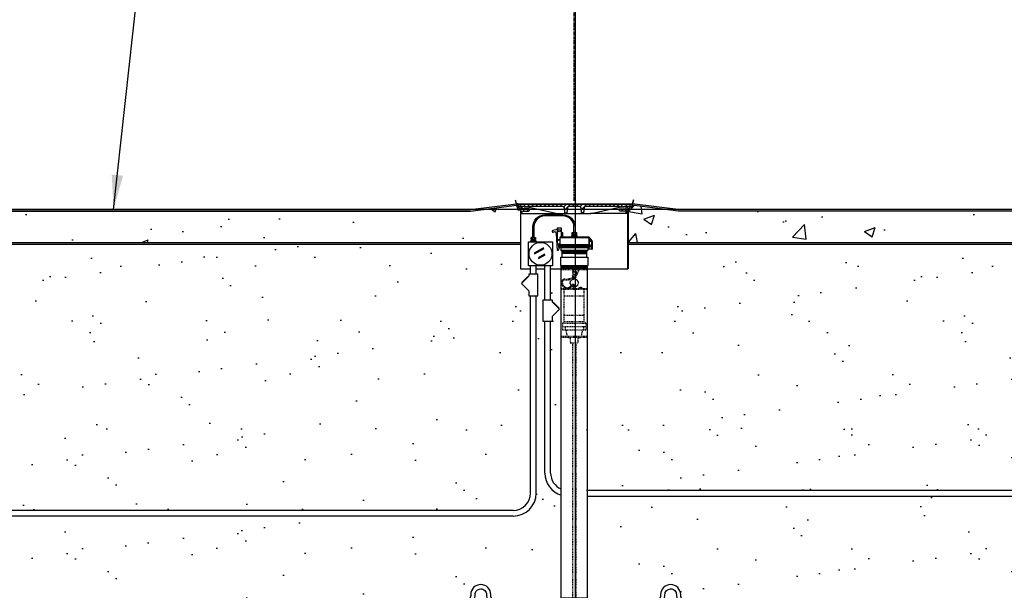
# Model space of a CAD drawing. Extents: x -169 to 7270, y -140 to 2984.
# Tile 549 of 656: x 6607 to 6778, y 354 to 453. Entities that reach past the tile are written whole.
import ezdxf

# ---------------------------------------------------------------- set-up
doc = ezdxf.new("R2010")
doc.units = 0
doc.header["$MEASUREMENT"] = 0
doc.header["$PDSIZE"] = 1
doc.linetypes.add('CENTER1', pattern=[0.6625, 0.5, -0.075, 0.0125, -0.075])
doc.linetypes.add('HIDDEN5', pattern=[0.05, 0.025, -0.025])
doc.layers.get('DEFPOINTS').update_dxf_attribs({"linetype": 'CONTINUOUS'})
for name, color, linetype in [('CENTERLINE', 3, 'CENTER1'), ('CONCRETE-HATCH', 2, 'CONTINUOUS'), ('CONDUIT', 2, 'CONTINUOUS'), ('DIM', 3, 'CONTINUOUS'), ('FACE-SEAL-ADAPTOR', 3, 'CONTINUOUS'), ('GALV-4-PIPE', 4, 'CONTINUOUS'), ('J-BOX', 2, 'CONTINUOUS'), ('PEAGRAVEL-HATCH', 3, 'CONTINUOUS'), ('PROBE', 2, 'CONTINUOUS'), ('TANK-MANHOLE-18', 2, 'CONTINUOUS'), ('TANK-MANHOLE-COVER-18', 2, 'CONTINUOUS'), ('TANK-MANHOLE-COVER-HATCH-18', 7, 'CONTINUOUS'), ('TANK-MANHOLE-HATCH-18', 7, 'CONTINUOUS'), ('TANK-SLAB', 6, 'CONTINUOUS'), ('TANK-UST', 5, 'CONTINUOUS'), ('TEXT', 3, 'CONTINUOUS'), ('TLM-CAP', 3, 'CONTINUOUS')]:
    doc.layers.add(name, color=color, linetype=linetype)
doc.layers.add('FREEZE-LINES', color=8, linetype='CONTINUOUS', plot=False)
doc.styles.add('SIMPLEX', font='simplex')
doc.dimstyles.new('DIM64', dxfattribs={"dimscale": 64, "dimtxt": 0.09375, "dimasz": 0.09375, "dimexe": 0.0625, "dimexo": 0.0625, "dimgap": 0.046875, "dimtad": 1, "dimdec": 4, "dimzin": 3, "dimdsep": 46, "dimlunit": 4, "dimtxsty": 'SIMPLEX', "dimcen": 0, "dimclrd": 256, "dimclre": 256, "dimclrt": 256, "dimadec": 0, "dimazin": 0, "dimtfac": 1, "dimtdec": 4, "dimtmove": 0, "dimatfit": 3, "dimfxl": 1, "dimfrac": 2, "dimtolj": 1, "dimtzin": 0, "dimarcsym": 0})
pattern_1 = [(45, (5137.33, -564.00736), (-0.35355339, 0.35355339), [])]

# ---------------------------------------------------------------- blocks, each defined once
blk = doc.blocks.new('*D54')
at = {"layer": 'DEFPOINTS', "color": 0, "transparency": 16777216}
for p in [(7015.69, 414.29), (6391.69, 410.01), (6391.69, 136.52)]:
    blk.add_point(p, dxfattribs=at)
at = {"layer": 'DIM', "lineweight": -2, "transparency": 16777216}
for p, q in [((7015.69, 410.29), (7015.69, 132.52)), ((6391.69, 406.01), (6391.69, 132.52)), ((7009.69, 136.52), (6397.69, 136.52))]:
    blk.add_line(p, q, dxfattribs=at)
at = {"layer": 'DIM', "transparency": 16777216}
for points in [[(6397.69, 137.52), (6397.69, 135.52), (6391.69, 136.52)], [(7009.69, 137.52), (7009.69, 135.52), (7015.69, 136.52)]]:
    blk.add_solid(points, dxfattribs=at)
at = {"layer": 'DIM', "transparency": 16777216, "insert": (6703.69, 144.09), "char_height": 6, "attachment_point": 5, "style": 'SIMPLEX'}
blk.add_mtext('\\A1;52\'-0" (F.V. TANK SLAB)', dxfattribs=at)

msp = doc.modelspace()

# ---------------------------------------------------------------- hatches: boundary and pattern name
at = {"layer": 'CONCRETE-HATCH'}
h = msp.add_hatch(dxfattribs=at)
h.set_pattern_fill('AR-CONC', color=256, scale=2.67, style=0)
h.set_pattern_definition([(50, (6548.124, 414.289), (19.1508, -1.6755), [2.0025, -22.0275]), (355, (6548.124, 414.289), (-3.7047, 20.0835), [1.602, -17.622]), (100.451, (6549.72, 414.149), (15.4462, 18.408), [1.7019, -18.7205]), (46.184, (6548.124, 419.629), (28.4953, -4.4194), [3.0038, -33.0412]), (96.636, (6550.499, 419.26), (24.9555, 26.009), [2.553, -28.0807]), (351.184, (6548.124, 419.63), (24.9555, 26.009), [2.403, -26.433]), (21, (6550.794, 418.294), (15.9374, -10.75), [2.0025, -22.0275]), (326, (6550.794, 418.294), (6.4965, 19.3615), [1.602, -17.622]), (71.451, (6552.122, 417.398), (22.434, 8.6116), [1.7019, -18.7205]), (37.5, (6548.124, 414.2886), (0.32467, 8.88827), [0, -17.4084, 0, -17.889, 0, -17.68875]), (7.5, (6548.124, 414.289), (7.02396, 10.5308), [0, -10.1994, 0, -17.0079, 0, -6.74175]), (327.5, (6542.17, 414.2886), (14.25306, -0.6022), [0, -6.675, 0, -20.826, 0, -27.6345]), (317.5, (6539.5, 414.289), (15.5711, 2.6728), [0, -8.6775, 0, -13.8306, 0, -19.6245])])
h.paths.add_polyline_path([(6694.04472, 419.8399), (6693.56555, 419.8399), (6693.33008, 420.71738), (6685.3999, 419.72611), (6561.3824, 419.72611), (6549.41486, 421.22205), (6549.59799, 417.72783), (6548.12397, 417.72783), (6548.46466, 414.28861), (6694.04472, 414.28861)])
h = msp.add_hatch(dxfattribs=at)
h.set_pattern_fill('AR-CONC', color=256, scale=2.67, style=0)
h.set_pattern_definition([(50, (6712.847, 414.289), (19.1508, -1.6755), [2.0025, -22.0275]), (355, (6712.847, 414.289), (-3.7047, 20.0835), [1.602, -17.622]), (100.451, (6714.443, 414.149), (15.446, 18.408), [1.702, -18.7205]), (46.184, (6712.847, 419.629), (28.495, -4.4194), [3.004, -33.041]), (96.636, (6715.222, 419.26), (24.9555, 26.009), [2.553, -28.081]), (351.184, (6712.847, 419.63), (24.955, 26.009), [2.403, -26.433]), (21, (6715.517, 418.294), (15.9374, -10.75), [2.0025, -22.0275]), (326, (6715.517, 418.294), (6.4965, 19.3615), [1.602, -17.622]), (71.451, (6716.845, 417.398), (22.434, 8.6116), [1.702, -18.7205]), (37.5, (6712.847, 414.2886), (0.32467, 8.88827), [0, -17.4084, 0, -17.889, 0, -17.68875]), (7.5, (6712.847, 414.289), (7.024, 10.5308), [0, -10.1994, 0, -17.0079, 0, -6.74175]), (327.5, (6706.893, 414.2886), (14.25306, -0.6022), [0, -6.675, 0, -20.826, 0, -27.6345]), (317.5, (6704.223, 414.289), (15.571, 2.6728), [0, -8.6775, 0, -13.8306, 0, -19.6245])])
h.paths.add_polyline_path([(6792.32219, 418.79096), (6793.03762, 419.6672), (6793.03762, 421.21902), (6781.09434, 419.72611), (6721.49127, 419.72611), (6713.5617, 420.7173), (6713.32625, 419.8399), (6712.84708, 419.8399), (6712.84708, 414.28861), (6793.83013, 414.28861), (6793.83013, 415.964), (6792.32219, 415.964)])
at = {"layer": 'PEAGRAVEL-HATCH'}
h = msp.add_hatch(dxfattribs=at)
h.set_pattern_fill('AR-SAND', color=256, scale=7.5, style=0)
h.set_pattern_definition([(37.5, (6561.382, 381.755), (-0.4725, 14.4512), [0, -11.4, 0, -12.75, 0, -12.1875]), (7.5, (6561.382, 381.755), (13.2733, 21.166), [0, -6.15, 0, -10.275, 0, -3.9375]), (327.5, (6552.157, 381.755), (23.3561, 0.0424), [0, -3.75, 0, -13.5, 0, -17.625]), (317.5, (6552.157, 381.755), (22.546, 6.5826), [0, -1.875, 0, -8.85, 0, -10.125])])
h.paths.add_polyline_path([(6684.69785, 414.00736), (6561.3824, 414.00736), (6561.3824, 381.75504), (6684.69785, 381.75504)])
h = msp.add_hatch(dxfattribs=at)
h.set_pattern_fill('AR-SAND', color=256, scale=7.5, style=0)
h.set_pattern_definition([(37.5, (6684.698, 409.696), (-0.472, 14.451), [0, -11.4, 0, -12.75, 0, -12.1875]), (7.5, (6684.698, 409.696), (13.273, 21.166), [0, -6.15, 0, -10.275, 0, -3.9375]), (327.5, (6675.473, 409.696), (23.356, 0.0424), [0, -3.75, 0, -13.5, 0, -17.625]), (317.5, (6675.473, 409.696), (22.546, 6.583), [0, -1.875, 0, -8.85, 0, -10.125])])
h.paths.add_polyline_path([(6694.10091, 414.00736), (6684.69785, 414.00736), (6684.69785, 409.69624), (6694.10091, 409.69624)])
h = msp.add_hatch(dxfattribs=at)
h.set_pattern_fill('AR-SAND', color=256, scale=7.5, style=0)
h.set_pattern_definition([(37.5, (6712.847, 381.755), (-0.4725, 14.4512), [0, -11.4, 0, -12.75, 0, -12.1875]), (7.5, (6712.847, 381.755), (13.2733, 21.166), [0, -6.15, 0, -10.275, 0, -3.9375]), (327.5, (6703.622, 381.755), (23.356, 0.0424), [0, -3.75, 0, -13.5, 0, -17.625]), (317.5, (6703.622, 381.755), (22.546, 6.5826), [0, -1.875, 0, -8.85, 0, -10.125])])
h.paths.add_polyline_path([(6790.48461, 414.00736), (6712.84708, 414.00736), (6712.84708, 413.49213), (6712.84708, 381.75504), (6790.48461, 381.75504)])
h = msp.add_hatch(dxfattribs=at)
h.set_pattern_fill('AR-SAND', color=256, scale=7.5, style=0)
h.set_pattern_definition([(37.5, (6548.652, 351.507), (-0.47245, 14.4512), [0, -11.4, 0, -12.75, 0, -12.1875]), (7.5, (6548.652, 351.507), (13.2733, 21.166), [0, -6.15, 0, -10.275, 0, -3.9375]), (327.5, (6539.427, 351.507), (23.3561, 0.0424), [0, -3.75, 0, -13.5, 0, -17.625]), (317.5, (6539.427, 351.507), (22.546, 6.5826), [0, -1.875, 0, -8.85, 0, -10.125])])
h.paths.add_polyline_path([(6701.20183, 370.41399, -0.332318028), (6698.33586, 374.24987), (6698.33586, 400.55842), (6698.05806, 400.55842), (6698.05806, 404.33631), (6698.33586, 404.33631), (6698.33586, 409.69624), (6696.83549, 409.69624), (6696.83549, 408.79076), (6697.11329, 408.79076), (6697.11329, 405.01287), (6696.83549, 405.01287), (6696.83549, 370.77028, -0.414213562), (6692.83549, 366.77028), (6550.91173, 366.77028), (6550.91173, 366.37309), (6550.7261, 366.37309), (6550.7261, 366.41912), (6550.16923, 366.41912), (6550.16923, 366.37309), (6549.65858, 366.33738), (6549.65858, 365.9245), (6549.53483, 365.02731), (6548.91608, 365.02731), (6548.91608, 359.00736, 0.414213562), (6548.66608, 358.75736), (6548.66608, 357.75736), (6549.5353, 357.75736), (6549.77181, 357.75736), (6549.03528, 356.44212), (6549.03528, 356.04377, -0.414213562), (6548.78528, 355.79377), (6548.65183, 355.79377), (6548.65183, 351.50736), (6556.45183, 351.50736), (6557.45183, 353.50736), (6562.45183, 353.50736), (6563.45183, 351.50736), (6572.95183, 351.50736), (6573.95183, 353.50736), (6578.95183, 353.50736), (6579.95183, 351.50736), (6589.45183, 351.50736), (6590.45183, 353.50736), (6595.45183, 353.50736), (6596.45183, 351.50736), (6605.95183, 351.50736), (6606.95183, 353.50736), (6611.95183, 353.50736), (6612.95183, 351.50736), (6622.45183, 351.50736), (6623.45183, 353.50736), (6628.45183, 353.50736), (6629.45183, 351.50736), (6638.95183, 351.50736), (6639.95183, 353.50736), (6644.95183, 353.50736), (6645.95183, 351.50736), (6658.95183, 351.50736), (6659.95183, 353.50736), (6664.95183, 353.50736), (6665.95183, 351.50736), (6675.45183, 351.50736), (6676.45183, 353.50736), (6681.45183, 353.50736), (6682.45183, 351.50736), (6683.20183, 351.50736), (6683.20183, 351.75864), (6684.17683, 351.75864, 0.384851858), (6684.45183, 352.00867, 0.428474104), (6685.45364, 353.05418, -0.427581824), (6687.20182, 354.88363, -0.414102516), (6688.95183, 353.1343), (6688.95189, 352.97435, 0.414310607), (6689.95296, 352.00866, 0.387818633), (6690.22683, 351.75864), (6691.20183, 351.75864), (6691.20183, 351.50736), (6691.95183, 351.50736), (6692.95183, 353.50736), (6697.95183, 353.50736), (6698.95183, 351.50736), (6700.30263, 351.50736), (6700.30263, 351.85816, 0.414213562), (6700.95183, 352.50736), (6701.20183, 352.50736)])
h = msp.add_hatch(dxfattribs=at)
h.set_pattern_fill('AR-SAND', color=256, scale=7.5, style=0)
h.set_pattern_definition([(37.5, (6684.698, 381.755), (-0.4725, 14.451), [0, -11.4, 0, -12.75, 0, -12.1875]), (7.5, (6684.698, 381.755), (13.273, 21.166), [0, -6.15, 0, -10.275, 0, -3.9375]), (327.5, (6675.473, 381.755), (23.356, 0.0424), [0, -3.75, 0, -13.5, 0, -17.625]), (317.5, (6675.473, 381.755), (22.546, 6.583), [0, -1.875, 0, -8.85, 0, -10.125])])
h.paths.add_polyline_path([(6695.55769, 405.90179), (6694.30057, 407.1589), (6694.41843, 407.27676), (6694.33986, 407.35533), (6695.36127, 408.37674), (6695.43984, 408.29817), (6695.55769, 408.41602), (6695.55769, 408.79076), (6695.83549, 408.79076), (6695.83549, 409.69624), (6684.69785, 409.69624), (6684.69785, 381.75504), (6695.83549, 381.75504), (6695.83549, 405.01287), (6695.55769, 405.01287)])
h = msp.add_hatch(dxfattribs=at)
h.set_pattern_fill('AR-SAND', color=256, scale=7.5, style=0)
h.set_pattern_definition([(37.5, (6700.203, 386.145), (-0.4725, 14.451), [0, -11.4, 0, -12.75, 0, -12.1875]), (7.5, (6700.203, 386.145), (13.273, 21.166), [0, -6.15, 0, -10.275, 0, -3.9375]), (327.5, (6690.978, 386.145), (23.356, 0.0424), [0, -3.75, 0, -13.5, 0, -17.625]), (317.5, (6690.978, 386.145), (22.546, 6.583), [0, -1.875, 0, -8.85, 0, -10.125])])
h.paths.add_polyline_path([(6701.20183, 409.69624), (6699.33586, 409.69624), (6699.33586, 404.33631), (6699.61366, 404.33631), (6699.61366, 403.96157), (6699.73152, 403.84371), (6699.81009, 403.92228), (6700.8315, 402.90087), (6700.87078, 402.70445), (6699.61366, 401.44733), (6699.61366, 400.55842), (6699.33586, 400.55842), (6699.33586, 374.24987, 0.304726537), (6701.20183, 371.47247)])
h = msp.add_hatch(dxfattribs=at)
h.set_pattern_fill('AR-SAND', color=256, scale=7.5, style=0)
h.set_pattern_definition([(37.5, (6705.702, 381.755), (-0.4725, 14.451), [0, -11.4, 0, -12.75, 0, -12.1875]), (7.5, (6705.702, 381.755), (13.273, 21.166), [0, -6.15, 0, -10.275, 0, -3.9375]), (327.5, (6696.477, 381.755), (23.356, 0.0424), [0, -3.75, 0, -13.5, 0, -17.625]), (317.5, (6696.477, 381.755), (22.546, 6.583), [0, -1.875, 0, -8.85, 0, -10.125])])
h.paths.add_polyline_path([(6712.84708, 409.69624), (6705.9953, 409.69624), (6705.70183, 409.68636), (6705.70183, 381.75504), (6712.84708, 381.75504)])
h = msp.add_hatch(dxfattribs=at)
h.set_pattern_fill('AR-SAND', color=256, scale=7.5, style=0)
h.set_pattern_definition([(37.5, (6548.666, 367.77), (-0.47245, 14.4512), [0, -11.4, 0, -12.75, 0, -12.1875]), (7.5, (6548.666, 367.77), (13.2733, 21.166), [0, -6.15, 0, -10.275, 0, -3.9375]), (327.5, (6539.441, 367.77), (23.3561, 0.0424), [0, -3.75, 0, -13.5, 0, -17.625]), (317.5, (6539.441, 367.77), (22.546, 6.5826), [0, -1.875, 0, -8.85, 0, -10.125])])
edge = h.paths.add_edge_path()
edge.add_line((6695.83549, 381.75504), (6549.78607, 381.75504))
edge.add_line((6549.78607, 381.75504), (6549.04954, 380.4398))
edge.add_line((6549.04954, 380.4398), (6549.04954, 380.04145))
edge.add_arc((6548.79954, 380.04145), 0.25, -90, 0, ccw=False)
edge.add_line((6548.79954, 379.79145), (6548.66608, 379.79145))
edge.add_line((6548.66608, 379.79145), (6548.66608, 378.25504))
edge.add_arc((6548.91608, 378.25504), 0.25, 180, 270)
edge.add_line((6548.91608, 378.00504), (6548.91608, 374.99918))
edge.add_line((6548.91608, 374.99918), (6549.53483, 374.99918))
edge.add_line((6549.53483, 374.99918), (6549.53483, 374.102))
edge.add_line((6549.53483, 374.102), (6549.65858, 374.102))
edge.add_line((6549.65858, 374.102), (6549.65858, 373.68911))
edge.add_line((6549.65858, 373.68911), (6550.2311, 373.64908))
edge.add_line((6550.2311, 373.64908), (6550.2311, 373.13121))
edge.add_line((6550.2311, 373.13121), (6550.7261, 373.13121))
edge.add_line((6550.7261, 373.13121), (6550.7261, 373.6534))
edge.add_line((6550.7261, 373.6534), (6550.91173, 373.6534))
edge.add_line((6550.91173, 373.6534), (6550.91173, 373.13121))
edge.add_line((6550.91173, 373.13121), (6562.30245, 373.13121))
edge.add_ellipse((6562.30245, 372.94371), major_axis=(0, 0.1875), ratio=0.479200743, start_angle=180, end_angle=360, ccw=False)
edge.add_ellipse((6562.30245, 372.56871), major_axis=(0, -0.1875), ratio=0.479200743, start_angle=0, end_angle=180, ccw=False)
edge.add_line((6562.30245, 372.38121), (6550.91173, 372.38121))
edge.add_line((6550.91173, 372.38121), (6550.91173, 371.85903))
edge.add_line((6550.91173, 371.85903), (6550.7261, 371.85903))
edge.add_line((6550.7261, 371.85903), (6550.7261, 371.90506))
edge.add_line((6550.7261, 371.90506), (6550.16923, 371.90506))
edge.add_line((6550.16923, 371.90506), (6550.16923, 371.85903))
edge.add_line((6550.16923, 371.85903), (6549.65858, 371.82332))
edge.add_line((6549.65858, 371.82332), (6549.65858, 371.41043))
edge.add_line((6549.65858, 371.41043), (6549.53483, 370.51325))
edge.add_line((6549.53483, 370.51325), (6548.91608, 370.51325))
edge.add_line((6548.91608, 370.51325), (6548.91608, 369.51325))
edge.add_line((6548.91608, 369.51325), (6549.53483, 369.51325))
edge.add_line((6549.53483, 369.51325), (6549.53483, 368.61606))
edge.add_line((6549.53483, 368.61606), (6549.65858, 368.61606))
edge.add_line((6549.65858, 368.61606), (6549.65858, 368.20317))
edge.add_line((6549.65858, 368.20317), (6550.2311, 368.16314))
edge.add_line((6550.2311, 368.16314), (6550.2311, 367.77028))
edge.add_line((6550.2311, 367.77028), (6550.7261, 367.77028))
edge.add_line((6550.7261, 367.77028), (6550.7261, 368.16747))
edge.add_line((6550.7261, 368.16747), (6550.91173, 368.16747))
edge.add_line((6550.91173, 368.16747), (6550.91173, 367.77028))
edge.add_line((6550.91173, 367.77028), (6692.83549, 367.77028))
edge.add_arc((6692.83549, 370.77028), 3, 270, 360)
edge.add_line((6695.83549, 370.77028), (6695.83549, 381.75504))
h.paths.add_polyline_path([(6550.7162, 373.81527), (6550.5974, 373.81527, -1), (6550.3598, 373.81527), (6550.241, 373.81527, -1)], flags=16)
h.paths.add_polyline_path([(6550.37564, 373.81527, -1), (6550.58156, 373.81527, -1)], flags=0)
h.paths.add_polyline_path([(6550.7162, 368.32933), (6550.5974, 368.32933, -1), (6550.3598, 368.32933), (6550.241, 368.32933, -1)], flags=16)
h.paths.add_polyline_path([(6550.37564, 368.32933, -1), (6550.58156, 368.32933, -1)], flags=0)
h = msp.add_hatch(dxfattribs=at)
h.set_pattern_fill('AR-SAND', color=256, scale=7.5, style=0)
h.set_pattern_definition([(37.5, (6705.702, 371.25), (-0.4725, 14.4512), [0, -11.4, 0, -12.75, 0, -12.1875]), (7.5, (6705.702, 371.25), (13.2733, 21.166), [0, -6.15, 0, -10.275, 0, -3.9375]), (327.5, (6696.477, 371.25), (23.356, 0.0424), [0, -3.75, 0, -13.5, 0, -17.625]), (317.5, (6696.477, 371.25), (22.546, 6.5826), [0, -1.875, 0, -8.85, 0, -10.125])])
h.paths.add_polyline_path([(6787.17947, 381.75504), (6705.70183, 381.75504), (6705.70183, 371.24987), (6787.17947, 371.24987)])
h = msp.add_hatch(dxfattribs=at)
h.set_pattern_fill('AR-SAND', color=256, scale=7.5, style=0)
h.set_pattern_definition([(37.5, (6705.702, 351.507), (-0.4725, 14.4512), [0, -11.4, 0, -12.75, 0, -12.1875]), (7.5, (6705.702, 351.507), (13.2733, 21.166), [0, -6.15, 0, -10.275, 0, -3.9375]), (327.5, (6696.477, 351.507), (23.356, 0.0424), [0, -3.75, 0, -13.5, 0, -17.625]), (317.5, (6696.477, 351.507), (22.546, 6.5826), [0, -1.875, 0, -8.85, 0, -10.125])])
h.paths.add_polyline_path([(6792.49471, 368.5069), (6791.87596, 368.5069), (6791.87596, 369.40409), (6791.75221, 369.40409), (6791.75221, 369.81698), (6791.17969, 369.85701), (6791.17969, 369.89872), (6790.62282, 369.89872), (6790.62282, 369.85268), (6790.49907, 369.85268), (6790.49907, 370.24987), (6705.70183, 370.24987), (6705.70183, 352.50736), (6705.95183, 352.50736, 0.414213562), (6706.60103, 351.85816), (6706.60103, 351.50736), (6708.45183, 351.50736), (6709.45183, 353.50736), (6714.45183, 353.50736), (6715.45183, 351.50736), (6716.20183, 351.50736), (6716.20183, 351.75864), (6717.17683, 351.75864, 0.384851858), (6717.45183, 352.00867, 0.428474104), (6718.45364, 353.05418, -0.427581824), (6720.20182, 354.88363, -0.414102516), (6721.95183, 353.1343), (6721.95189, 352.97435, 0.414310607), (6722.95296, 352.00866, 0.387818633), (6723.22683, 351.75864), (6724.20183, 351.75864), (6724.20183, 351.50736), (6724.95183, 351.50736), (6725.95183, 353.50736), (6730.95183, 353.50736), (6731.95183, 351.50736), (6741.45183, 351.50736), (6742.45183, 353.50736), (6747.45183, 353.50736), (6748.45183, 351.50736), (6761.45183, 351.50736), (6762.45183, 353.50736), (6767.45183, 353.50736), (6768.45183, 351.50736), (6777.95183, 351.50736), (6778.95183, 353.50736), (6783.95183, 353.50736), (6784.95183, 351.50736), (6792.74471, 351.50736), (6792.74471, 355.79377), (6792.61126, 355.79377, -0.414213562), (6792.36126, 356.04377), (6792.36126, 356.44212), (6791.62473, 357.75736), (6791.86126, 357.75736), (6792.74471, 357.75736), (6792.74471, 358.75736, 0.414213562), (6792.49471, 359.00736)])
at = {"layer": 'TANK-MANHOLE-COVER-HATCH-18', "linetype": 'Continuous'}
h = msp.add_hatch(dxfattribs=at)
h.set_pattern_fill('LINE', color=256, scale=4, angle=45, style=0)
h.set_pattern_definition(pattern_1)
h.paths.add_polyline_path([(6693.6862, 420.91443), (6693.69175, 420.85062), (6693.78366, 420.59877, 0.315058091), (6693.87173, 420.53716), (6694.62383, 420.53716, -0.20068244), (6694.69057, 420.50925), (6694.79011, 420.40834, 0.20068244), (6694.85685, 420.38042), (6695.19666, 420.38042), (6695.53646, 420.38042, 0.200679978), (6695.6032, 420.40834), (6695.70275, 420.50925, -0.200679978), (6695.76949, 420.53716), (6701.48817, 420.53716, -0.383366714), (6701.73675, 420.31372), (6701.83223, 419.42017, 0.383366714), (6701.9876, 419.28052), (6702.01442, 419.28052, 0.383366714), (6702.16979, 419.42017), (6702.26523, 420.31337, -0.383769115), (6702.51421, 420.53716), (6704.37697, 420.53716, -0.38581775), (6704.62753, 420.31159), (6704.72133, 419.42042, 0.383818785), (6704.87673, 419.28052), (6704.90499, 419.28052, 0.383818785), (6705.06038, 419.42042), (6705.15437, 420.31333, -0.383818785), (6705.403, 420.53716), (6711.12307, 420.53716, -0.200679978), (6711.18981, 420.50925), (6711.28936, 420.40834, 0.200679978), (6711.3561, 420.38042), (6711.69591, 420.38042), (6712.03571, 420.38042, 0.20068244), (6712.10245, 420.40834), (6712.202, 420.50925, -0.20068244), (6712.26874, 420.53716), (6713.01944, 420.53716, 0.315056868), (6713.10751, 420.59877), (6713.19943, 420.85062), (6713.20498, 420.91443), (6703.44628, 420.91443)])
at = {"layer": 'TANK-MANHOLE-HATCH-18', "linetype": 'Continuous'}
h = msp.add_hatch(dxfattribs=at)
h.set_pattern_fill('LINE', color=256, scale=4, angle=45, style=0)
h.set_pattern_definition(pattern_1)
h.paths.add_polyline_path([(6694.21743, 419.72568), (6694.25209, 419.33747, 0.458065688), (6694.32898, 419.28226, 0.469140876), (6694.40604, 419.33974), (6694.41997, 419.60455, -0.398894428), (6694.5448, 419.72298), (6695.47268, 419.72298, 0.398050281), (6695.65989, 419.90008), (6695.67102, 420.10025), (6694.44489, 420.10025), (6694.42546, 420.47787, 0.399230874), (6694.36304, 420.53716), (6694.28402, 420.53716, 0.39953151), (6694.2216, 420.47781), (6694.21545, 420.35585, -0.39953151), (6694.075, 420.22231), (6693.89674, 420.22231, -0.348582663), (6693.80544, 420.29476), (6693.65586, 420.93605, 0.346992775), (6693.56548, 421.00736), (6693.38239, 421.00736), (6693.60023, 420.06802, 0.348183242), (6693.722, 419.97125), (6694.00244, 419.97125, -0.400208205), (6694.09678, 419.88201), (6694.1023, 419.78262), (6694.15518, 419.78262, -0.38836603)])
h = msp.add_hatch(dxfattribs=at)
h.set_pattern_fill('LINE', color=256, scale=4, angle=135, style=0)
h.set_pattern_definition([(135, (5137.33, -564.00736), (-0.35355339, -0.35355339), [])])
h.paths.add_polyline_path([(6712.67573, 420.35585), (6712.66958, 420.47781, 0.39953151), (6712.60715, 420.53716), (6712.52813, 420.53716, 0.399230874), (6712.46572, 420.47787), (6712.44628, 420.10025), (6711.22016, 420.10025), (6711.23128, 419.90008, 0.398050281), (6711.41849, 419.72298), (6712.34637, 419.72298, -0.398894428), (6712.4712, 419.60455), (6712.48514, 419.33974, 0.469140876), (6712.56219, 419.28226, 0.458065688), (6712.63908, 419.33747), (6712.67374, 419.72568, -0.38836603), (6712.736, 419.78262), (6712.78887, 419.78262), (6712.79439, 419.88201, -0.400208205), (6712.88874, 419.97125), (6713.16918, 419.97125, 0.348183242), (6713.29094, 420.06802), (6713.50878, 421.00736), (6713.3257, 421.00736, 0.346992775), (6713.23532, 420.93605), (6713.08574, 420.29476, -0.348582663), (6712.99444, 420.22231), (6712.81617, 420.22231, -0.39953151)])
at = {"layer": 'TANK-SLAB'}
for points in [[(6693.44627, 420.7319), (6693.38239, 421.00736), (6685.38239, 420.00736), (6561.39991, 420.00736), (6549.39991, 421.50736), (6549.41486, 421.22205), (6561.3824, 419.72611), (6685.3999, 419.72611)], [(6793.07683, 421.22392), (6793.07683, 421.50736), (6781.07683, 420.00736), (6721.50878, 420.00736), (6713.50878, 421.00736), (6713.4449, 420.7319), (6721.49127, 419.72611), (6781.09434, 419.72611)], [(6694.10091, 414.28861), (6548.46466, 414.28861), (6548.49252, 414.00736), (6694.10091, 414.00736)], [(6793.85183, 414.28861), (6712.79165, 414.28861), (6712.79165, 414.00736), (6793.85183, 414.00736)]]:
    msp.add_hatch(color=256, dxfattribs=at).paths.add_polyline_path(points)

# ---------------------------------------------------------------- linework, layer by layer
at = {"layer": 'CENTERLINE'}
msp.add_line((6703.44559, 421.50736), (6703.44559, 465.14738), dxfattribs=at)
at = {"layer": 'CONDUIT'}
for p, q in [((6695.83549, 408.79076), (6695.83549, 410.21767)), ((6696.83549, 408.79076), (6696.83549, 410.21767)), ((6698.33586, 404.33631), (6698.33586, 410.21767)), ((6699.33586, 404.33631), (6699.33586, 410.21767)), ((6695.83549, 370.77028), (6695.83549, 405.01287)), ((6696.83549, 370.77028), (6696.83549, 405.01287)), ((6698.33586, 374.24987), (6698.33586, 400.55842)), ((6699.33586, 374.24987), (6699.33586, 400.55842)), ((6705.70183, 371.24987), (6790.49907, 371.24987)), ((6705.70183, 370.24987), (6790.49907, 370.24987)), ((6692.83549, 367.77028), (6550.91173, 367.77028)), ((6692.83549, 366.77028), (6550.91173, 366.77028))]:
    msp.add_line(p, q, dxfattribs=at)
for points in [[(6695.55769, 408.41602), (6694.30057, 407.1589), (6695.55769, 405.90179), (6695.55769, 405.01287), (6697.11329, 405.01287), (6697.11329, 408.79076), (6695.55769, 408.79076)], [(6699.61366, 403.96157), (6700.87078, 402.70445), (6699.61366, 401.44733), (6699.61366, 400.55842), (6698.05806, 400.55842), (6698.05806, 404.33631), (6699.61366, 404.33631)]]:
    msp.add_lwpolyline(points, close=True, dxfattribs=at)
for points in [[(6695.43984, 408.29817), (6695.36127, 408.37674), (6694.33986, 407.35533), (6694.41843, 407.27676)], [(6699.73152, 403.84371), (6699.81009, 403.92228), (6700.8315, 402.90087), (6700.75293, 402.8223)]]:
    msp.add_lwpolyline(points, dxfattribs=at)
for centre, radius, start, end in [((6702.33586, 374.24987), 4, 180, 253.5303099), ((6702.33586, 374.24987), 3, 180, 247.7894801), ((6692.83549, 370.77028), 4, 270, 0), ((6692.83549, 370.77028), 3, 270, 0)]:
    msp.add_arc(centre, radius, start, end, dxfattribs=at)
at = {"layer": 'DEFPOINTS'}
for points in [[(6693.16369, 421.66444), (6693.62278, 419.94932), (6694.00867, 419.94932), (6694.0535, 419.92254), (6694.08001, 419.87263), (6694.08001, 412.74358)], [(6693.16993, 421.66444), (6693.62902, 419.94932), (6694.01491, 419.94932), (6694.05975, 419.92254), (6694.08625, 419.87263), (6694.08625, 412.74358)], [(6693.16993, 421.66444), (6693.62902, 419.94932), (6694.01491, 419.94932), (6694.05975, 419.92254), (6694.08625, 419.87263), (6694.08625, 412.74358)], [(6693.16993, 421.66444), (6693.62902, 419.94932), (6694.01491, 419.94932), (6694.05975, 419.92254), (6694.08625, 419.87263), (6694.08625, 412.74358)], [(6693.16993, 421.66444), (6693.62902, 419.94932), (6694.01491, 419.94932), (6694.05975, 419.92254), (6694.08625, 419.87263), (6694.08625, 412.74358)], [(6713.71625, 421.66444), (6713.25716, 419.94932), (6712.87127, 419.94932), (6712.82643, 419.92254), (6712.79993, 419.87263), (6712.79993, 412.74358)], [(6713.72249, 421.66444), (6713.2634, 419.94932), (6712.87751, 419.94932), (6712.83267, 419.92254), (6712.80617, 419.87263), (6712.80617, 412.74358)], [(6713.72249, 421.66444), (6713.2634, 419.94932), (6712.87751, 419.94932), (6712.83267, 419.92254), (6712.80617, 419.87263), (6712.80617, 412.74358)], [(6713.72249, 421.66444), (6713.2634, 419.94932), (6712.87751, 419.94932), (6712.83267, 419.92254), (6712.80617, 419.87263), (6712.80617, 412.74358)], [(6713.72249, 421.66444), (6713.2634, 419.94932), (6712.87751, 419.94932), (6712.83267, 419.92254), (6712.80617, 419.87263), (6712.80617, 412.74358)]]:
    msp.add_lwpolyline(points, dxfattribs=at)
at = {"layer": 'FACE-SEAL-ADAPTOR'}
for p, q in [((6701.32683, 411.73593), (6701.32683, 412.86156)), ((6705.57683, 412.86156), (6705.57683, 411.73593))]:
    msp.add_line(p, q, dxfattribs=at)
at = {"layer": 'FACE-SEAL-ADAPTOR', "color": 7}
for p, q in [((6703.45183, 412.86156), (6701.32683, 412.78999)), ((6705.57683, 412.80807), (6701.32683, 412.66492)), ((6705.57683, 412.683), (6701.32683, 412.53984)), ((6705.57683, 412.55793), (6701.32683, 412.41477)), ((6705.57683, 412.43286), (6701.32683, 412.2897)), ((6705.57683, 412.30779), (6703.45183, 412.23621))]:
    msp.add_line(p, q, dxfattribs=at)
at = {"layer": 'FACE-SEAL-ADAPTOR'}
msp.add_lwpolyline([(6701.15322, 410.23593, -0.414213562), (6701.09072, 410.29843), (6701.09072, 411.67343, -0.414213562), (6701.15322, 411.73593), (6705.75044, 411.73593, -0.414213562), (6705.81294, 411.67343), (6705.81294, 410.29843, -0.414213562), (6705.75044, 410.23593)], format="xyb", close=True, dxfattribs=at)
at = {"layer": 'FREEZE-LINES', "color": 8, "linetype": 'CENTER1'}
for p, q in [((6703.69428, 15.91172), (6703.69428, 1104.00736)), ((6703.69428, 0), (6703.69428, 540))]:
    msp.add_line(p, q, dxfattribs=at)
at = {"layer": 'FREEZE-LINES', "linetype": 'Continuous'}
msp.add_line((7225.69428, 420.00736), (6181.69428, 420.00736), dxfattribs=at)
at = {"layer": 'GALV-4-PIPE', "color": 7}
for p, q in [((6703.45183, 410.23593), (6701.20183, 410.16014)), ((6705.70183, 410.18664), (6701.20183, 410.03507)), ((6705.70183, 410.06157), (6701.20183, 409.91)), ((6705.70183, 409.9365), (6701.20183, 409.78493)), ((6705.70183, 409.81143), (6701.20183, 409.65985)), ((6705.70183, 409.68636), (6703.32683, 409.60636))]:
    msp.add_line(p, q, dxfattribs=at)
at = {"layer": 'GALV-4-PIPE'}
msp.add_lwpolyline([(6705.70183, 352.50736), (6705.70183, 352.50736), (6701.20183, 352.50736), (6701.20183, 352.50736), (6701.20183, 410.23593), (6705.70183, 410.23593)], close=True, dxfattribs=at)
at = {"layer": 'J-BOX', "color": 7}
for p, q in [((6696.52151, 412.50494), (6698.1739, 413.41029)), ((6696.56708, 412.32357), (6698.21947, 413.22893)), ((6697.22243, 411.67628), (6698.36178, 412.30054)), ((6697.23372, 411.49492), (6698.39162, 412.12933))]:
    msp.add_line(p, q, dxfattribs=at)
at = {"layer": 'J-BOX'}
msp.add_lwpolyline([(6695.4913, 410.27322), (6695.4913, 414.35086, -0.414213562), (6695.54686, 414.40641), (6699.62449, 414.40641, -0.414213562), (6699.68005, 414.35086), (6699.68005, 410.27322, -0.414213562), (6699.62449, 410.21767), (6695.54686, 410.21767, -0.414213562)], format="xyb", close=True, dxfattribs=at)
msp.add_circle((6697.58568, 412.31204), 1.98948, dxfattribs=at)
at = {"layer": 'PROBE'}
for p, q in [((6703.58229, 415.98172), (6703.58229, 415.98172)), ((6703.58229, 415.98172), (6703.58229, 415.98172)), ((6696.10116, 414.56392), (6696.10116, 414.77513)), ((6696.43429, 415.12532), (6696.43429, 415.12532)), ((6696.43429, 415.12532), (6696.43429, 415.12532)), ((6696.59001, 414.56392), (6696.59001, 414.77513)), ((6703.24917, 415.42031), (6703.24917, 415.63153)), ((6703.73801, 415.42031), (6703.73801, 415.63153))]:
    msp.add_line(p, q, dxfattribs=at)
at = {"layer": 'PROBE', "color": 7}
for p, q in [((6696.59001, 414.66952), (6696.10116, 414.66952)), ((6703.73801, 415.52592), (6703.24917, 415.52592))]:
    msp.add_line(p, q, dxfattribs=at)
at = {"layer": 'PROBE', "color": 1, "linetype": 'HIDDEN5'}
for p, q in [((6701.20183, 409.94064), (6705.70183, 409.94064)), ((6701.20183, 409.59158), (6705.70183, 409.59158)), ((6703.09524, 410.23573), (6703.24184, 409.64333)), ((6703.09524, 409.77073), (6703.24184, 409.17834)), ((6703.09524, 409.2293), (6703.24184, 408.6369)), ((6703.16349, 409.78762), (6703.29687, 409.24865)), ((6703.16349, 409.24619), (6703.29687, 408.70721)), ((6703.16762, 410.23593), (6703.29687, 409.71365)), ((6703.24184, 409.64333), (6703.66182, 409.64333)), ((6703.24184, 409.17834), (6703.66182, 409.17834)), ((6703.25528, 407.92763), (6703.25528, 410.09588)), ((6703.29687, 409.71365), (6703.60679, 409.71365)), ((6703.29687, 409.24865), (6703.60679, 409.24865)), ((6703.73604, 410.23593), (6703.60679, 409.71365)), ((6703.74017, 409.78762), (6703.60679, 409.24865)), ((6703.74017, 409.24619), (6703.60679, 408.70721)), ((6703.64838, 407.92763), (6703.64838, 410.09588)), ((6703.80842, 410.23573), (6703.66182, 409.64333)), ((6703.80842, 409.77073), (6703.66182, 409.17834)), ((6703.80842, 409.2293), (6703.66182, 408.6369)), ((6703.09524, 408.64964), (6703.24184, 408.05725)), ((6703.16349, 408.66653), (6703.29687, 408.12756)), ((6703.24184, 408.6369), (6703.66182, 408.6369)), ((6703.24184, 408.05725), (6703.66182, 408.05725)), ((6703.29687, 408.70721), (6703.60679, 408.70721)), ((6703.29687, 408.12756), (6703.60679, 408.12756)), ((6703.74017, 408.66653), (6703.60679, 408.12756)), ((6703.80842, 408.64964), (6703.66182, 408.05725)), ((6701.20183, 406.29843), (6705.70183, 406.29843)), ((6701.20183, 406.22811), (6705.70183, 406.22811)), ((6701.20183, 406.1578), (6705.70183, 406.1578)), ((6701.70432, 400.5328), (6701.70432, 406.1578)), ((6701.95347, 406.49883), (6701.95347, 406.29843)), ((6702.49555, 406.48318), (6702.49555, 406.29843)), ((6703.25528, 406.54941), (6703.64838, 406.54941)), ((6703.25528, 406.29843), (6703.25528, 406.54941)), ((6703.64838, 406.29843), (6703.64838, 406.54941)), ((6705.19934, 400.5328), (6705.19934, 406.1578)), ((6701.70432, 405.0328), (6705.19934, 405.0328)), ((6701.42307, 400.25155), (6701.70432, 400.5328)), ((6701.70432, 401.6578), (6705.19934, 401.6578)), ((6701.70432, 400.5328), (6705.19934, 400.5328)), ((6705.48059, 400.25155), (6705.19934, 400.5328)), ((6701.42307, 400.25155), (6701.42307, 399.12655)), ((6701.42307, 400.25155), (6705.48059, 400.25155)), ((6701.42307, 399.68905), (6705.48059, 399.68905)), ((6701.42307, 399.12655), (6705.48059, 399.12655)), ((6701.85379, 399.68905), (6701.85379, 399.12655)), ((6705.04987, 399.68905), (6705.04987, 399.12655)), ((6705.48059, 400.25155), (6705.48059, 399.12655)), ((6701.20183, 398.00155), (6705.70183, 398.00155)), ((6701.20183, 397.84849), (6705.70183, 397.84849)), ((6702.72812, 397.84849), (6702.72812, 396.82573)), ((6704.1066, 396.82573), (6704.1066, 397.84849)), ((6702.72812, 396.82573), (6704.1066, 396.82573))]:
    msp.add_line(p, q, dxfattribs=at)
at = {"layer": 'PROBE'}
msp.add_lwpolyline([(6703.39984, 415.98172), (6703.39984, 416.99003, 0.414213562), (6701.49359, 418.89628), (6698.34054, 418.89628, 0.414213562), (6696.43429, 416.99003), (6696.43429, 415.12532), (6696.24679, 415.12532), (6696.24679, 416.99003, -0.414213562), (6698.34054, 419.08378), (6701.49359, 419.08378, -0.414213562), (6703.58734, 416.99003), (6703.58734, 415.98172)], format="xyb", close=True, dxfattribs=at)
at = {"layer": 'PROBE', "color": 7}
for points in [[(6703.13958, 415.98172, 0.414213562), (6703.10833, 415.95047), (6703.10833, 415.66278, 0.414213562), (6703.13958, 415.63153)], [(6703.26719, 415.98172, -0.414213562), (6703.29844, 415.95047), (6703.29844, 415.66278, -0.414213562), (6703.26719, 415.63153)], [(6703.32969, 415.98172, 0.414213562), (6703.29844, 415.95047), (6703.29844, 415.66278, 0.414213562), (6703.32969, 415.63153)], [(6703.6474, 415.98172, -0.414213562), (6703.67865, 415.95047), (6703.67865, 415.66278, -0.414213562), (6703.6474, 415.63153)], [(6703.7099, 415.98172, 0.414213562), (6703.67865, 415.95047), (6703.67865, 415.66278, 0.414213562), (6703.7099, 415.63153)], [(6703.83751, 415.98172, -0.414213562), (6703.86876, 415.95047), (6703.86876, 415.66278, -0.414213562), (6703.83751, 415.63153)], [(6695.99157, 415.12532, 0.414213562), (6695.96032, 415.09407), (6695.96032, 414.80638, 0.414213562), (6695.99157, 414.77513)], [(6696.11918, 415.12532, -0.414213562), (6696.15043, 415.09407), (6696.15043, 414.80638, -0.414213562), (6696.11918, 414.77513)], [(6696.18168, 415.12532, 0.414213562), (6696.15043, 415.09407), (6696.15043, 414.80638, 0.414213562), (6696.18168, 414.77513)], [(6696.49939, 415.12532, -0.414213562), (6696.53064, 415.09407), (6696.53064, 414.80638, -0.414213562), (6696.49939, 414.77513)], [(6696.56189, 415.12532, 0.414213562), (6696.53064, 415.09407), (6696.53064, 414.80638, 0.414213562), (6696.56189, 414.77513)], [(6696.6895, 415.12532, -0.414213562), (6696.72075, 415.09407), (6696.72075, 414.80638, -0.414213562), (6696.6895, 414.77513)]]:
    msp.add_lwpolyline(points, format="xyb", dxfattribs=at)
at = {"layer": 'PROBE'}
for points in [[(6703.10833, 415.98172), (6703.86876, 415.98172), (6703.86876, 415.63153), (6703.10833, 415.63153)], [(6695.96032, 415.12532), (6696.72075, 415.12532), (6696.72075, 414.77513), (6695.96032, 414.77513)]]:
    msp.add_lwpolyline(points, close=True, dxfattribs=at)
for points in [[(6696.83233, 414.40641), (6696.83233, 414.56392), (6695.84874, 414.56392), (6695.84874, 414.40641)], [(6703.98034, 415.26281), (6703.98034, 415.42031), (6702.99675, 415.42031), (6702.99675, 415.26281)]]:
    msp.add_lwpolyline(points, dxfattribs=at)
at = {"layer": 'PROBE', "color": 1, "linetype": 'HIDDEN5', "flags": 128}
for points in [[(6703.17058, 396.82573), (6703.17058, 391.14993), (6703.17058, 361.4892), (6703.17058, 346.57296)], [(6703.73308, 396.82573), (6703.73308, 391.86275), (6703.73308, 362.20202), (6703.73308, 346.57296)]]:
    msp.add_lwpolyline(points, dxfattribs=at)
at = {"layer": 'PROBE', "color": 1, "linetype": 'HIDDEN5'}
for radius in [0.70313, 0.68766]:
    msp.add_circle((6703.45183, 407.25253), radius, dxfattribs=at)
at = {"layer": 'PROBE', "linetype": 'Continuous'}
for centre in [(6695.99157, 414.80638), (6703.13958, 415.66278)]:
    msp.add_arc(centre, 0.03125, 180, 270, dxfattribs=at)
at = {"layer": 'PROBE', "color": 1, "linetype": 'HIDDEN5'}
for centre, radius, start, end in [((6701.66333, 410.22788), 2.5845, 313.0537162, 357.0595303), ((6701.66333, 410.22788), 2.72513, 313.0537162, 357.2113908), ((6702.21794, 407.33657), 0.98732, 167.2978266, 215.5352968), ((6701.71729, 407.444), 0.47534, 81.2224854, 166.6608814), ((6702.21794, 407.33657), 0.8467, 167.2978266, 215.7718683), ((6701.71729, 407.444), 0.33471, 81.2224854, 166.6608814), ((6701.90707, 410.8272), 3.05642, 267.6955066, 301.4346952), ((6701.90707, 410.8272), 2.91579, 267.6955066, 301.4346952), ((6702.24874, 407.29804), 0.99122, 212.6867901, 310.7212463), ((6702.24874, 407.29804), 0.85059, 212.451225, 310.7212463), ((6702.38312, 406.96047), 0.51782, 322.459505, 343.0025876), ((6703.18325, 406.6923), 0.32712, 32.9116577, 156.0575829), ((6702.38312, 406.96047), 0.65844, 321.0786875, 343.0025876), ((6703.18325, 406.6923), 0.1865, 32.9116577, 156.0575829), ((6702.89619, 406.56021), 0.50128, 359.1085406, 27.7518861), ((6702.89619, 406.56021), 0.64191, 359.1085406, 27.7518861), ((6704.54207, 405.97924), 0.49953, 39.7149598, 140.1481088), ((6704.54207, 405.97924), 0.42965, 47.9795125, 132.0204875), ((6704.54207, 405.97924), 0.38014, 57.1049702, 122.8950298), ((6706.54648, 399.32237), 4.52778, 182.5139258, 196.977501), ((6700.35718, 399.32237), 4.52778, 343.022499, 357.4860742), ((6702.49841, 397.89422), 0.16284, 195.9919833, 340.913534), ((6704.40525, 397.89422), 0.16284, 199.086466, 344.0080167)]:
    msp.add_arc(centre, radius, start, end, dxfattribs=at)
at = {"layer": 'TANK-MANHOLE-18', "color": 7, "linetype": 'Continuous'}
for p, q in [((6693.57796, 421.00736), (6713.3257, 421.00736)), ((6694.32977, 419.28052), (6700.59725, 419.28052)), ((6712.56279, 419.28052), (6706.29455, 419.28052)), ((6694.14807, 409.69624), (6695.83549, 409.69624)), ((6696.83549, 409.69624), (6698.33586, 409.69624)), ((6699.33586, 409.69624), (6701.20183, 409.69624)), ((6705.70183, 409.69624), (6712.7431, 409.69624))]:
    msp.add_line(p, q, dxfattribs=at)
at = {"layer": 'TANK-MANHOLE-18', "color": 5, "linetype": 'Continuous'}
msp.add_line((6712.52811, 420.53716), (6712.60579, 420.53716), dxfattribs=at)
at = {"layer": 'TANK-MANHOLE-18', "linetype": 'Continuous'}
for points in [[(6694.28402, 420.53716, 0.39953151), (6694.2216, 420.47781), (6694.21545, 420.35585, -0.39953151), (6694.075, 420.22231), (6693.89674, 420.22231, -0.348582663), (6693.80544, 420.29476), (6693.6561, 420.93502, 0.350174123), (6693.56548, 421.00736), (6693.38239, 421.00736), (6693.60015, 420.06835, 0.3489397), (6693.722, 419.97125), (6694.00244, 419.97125, -0.398052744), (6694.09674, 419.8827), (6694.1023, 419.78262), (6694.15518, 419.78262, -0.38836603), (6694.21743, 419.72568), (6694.25209, 419.33747, 0.38836603), (6694.31434, 419.28052), (6694.34362, 419.28052, 0.398894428), (6694.40604, 419.33974), (6694.41997, 419.60455, -0.398894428), (6694.5448, 419.72298), (6695.47268, 419.72298, 0.398050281), (6695.65989, 419.90008), (6695.67102, 420.10025), (6694.44489, 420.10025), (6694.42546, 420.47787, 0.399230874), (6694.36304, 420.53716)], [(6712.60715, 420.53716, -0.39953151), (6712.66958, 420.47781), (6712.67573, 420.35585, 0.39953151), (6712.81617, 420.22231), (6712.99444, 420.22231, 0.348582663), (6713.08574, 420.29476), (6713.23508, 420.93502, -0.350174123), (6713.3257, 421.00736), (6713.50878, 421.00736), (6713.29102, 420.06835, -0.3489397), (6713.16918, 419.97125), (6712.88874, 419.97125, 0.398052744), (6712.79443, 419.8827), (6712.78887, 419.78262), (6712.736, 419.78262, 0.38836603), (6712.67374, 419.72568), (6712.63908, 419.33747, -0.38836603), (6712.57683, 419.28052), (6712.54755, 419.28052, -0.398894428), (6712.48514, 419.33974), (6712.4712, 419.60455, 0.398894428), (6712.34637, 419.72298), (6711.41849, 419.72298, -0.398050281), (6711.23128, 419.90008), (6711.22016, 420.10025), (6712.44628, 420.10025), (6712.46572, 420.47787, -0.399230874), (6712.52813, 420.53716)]]:
    msp.add_lwpolyline(points, format="xyb", close=True, dxfattribs=at)
for points in [[(6694.14807, 419.74933), (6694.10091, 419.74933), (6694.10091, 409.69624), (6694.14807, 409.69624), (6694.14807, 419.78262)], [(6712.7431, 419.74933), (6712.79165, 419.74933), (6712.79165, 409.69624), (6712.7431, 409.69624), (6712.7431, 419.78262)]]:
    msp.add_lwpolyline(points, dxfattribs=at)
at = {"layer": 'TANK-MANHOLE-COVER-18', "linetype": 'Continuous'}
for p, q in [((6694.86239, 420.53716), (6694.62383, 420.53716)), ((6694.95809, 420.53716), (6695.05379, 420.53716)), ((6695.1495, 420.53716), (6695.2452, 420.53716)), ((6695.33952, 420.53716), (6695.43522, 420.53716)), ((6695.53093, 420.53716), (6695.76949, 420.53716)), ((6711.36163, 420.53716), (6711.12307, 420.53716)), ((6711.45734, 420.53716), (6711.55304, 420.53716)), ((6711.64875, 420.53716), (6711.74445, 420.53716)), ((6711.83877, 420.53716), (6711.93447, 420.53716)), ((6712.03018, 420.53716), (6712.26874, 420.53716))]:
    msp.add_line(p, q, dxfattribs=at)
msp.add_lwpolyline([(6703.44628, 420.91443), (6713.20498, 420.91443), (6713.19943, 420.85062), (6713.10751, 420.59877, -0.315056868), (6713.01944, 420.53716), (6712.26874, 420.53716, 0.20068244), (6712.202, 420.50925), (6712.10245, 420.40834, -0.20068244), (6712.03571, 420.38042), (6711.69591, 420.38042), (6711.3561, 420.38042, -0.200679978), (6711.28936, 420.40834), (6711.18981, 420.50925, 0.200679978), (6711.12307, 420.53716), (6705.403, 420.53716, 0.383818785), (6705.15437, 420.31333), (6705.06038, 419.42042, -0.383818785), (6704.90499, 419.28052), (6704.87673, 419.28052, -0.383818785), (6704.72133, 419.42042), (6704.62734, 420.31333, 0.383818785), (6704.37697, 420.53716), (6702.51421, 420.53716, 0.383366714), (6702.26527, 420.31372), (6702.16979, 419.42017, -0.383366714), (6702.01442, 419.28052), (6701.9876, 419.28052, -0.383366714), (6701.83223, 419.42017), (6701.73675, 420.31372, 0.383366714), (6701.48817, 420.53716), (6695.76949, 420.53716, 0.200679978), (6695.70275, 420.50925), (6695.6032, 420.40834, -0.200679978), (6695.53646, 420.38042), (6695.19666, 420.38042), (6694.85685, 420.38042, -0.20068244), (6694.79011, 420.40834), (6694.69057, 420.50925, 0.20068244), (6694.62383, 420.53716), (6693.87173, 420.53716, -0.315058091), (6693.78366, 420.59877), (6693.69175, 420.85062), (6693.6862, 420.91443), (6703.44628, 420.91443)], format="xyb", dxfattribs=at)
at = {"layer": 'TANK-MANHOLE-COVER-18', "color": 1, "linetype": 'Continuous'}
msp.add_lwpolyline([(6695.56927, 420.3875), (6700.54321, 419.28643, 0.054517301), (6700.59725, 419.28052), (6706.29455, 419.28052, 0.054509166), (6706.34858, 419.28643), (6711.3233, 420.3875)], format="xyb", dxfattribs=at)
at = {"layer": 'TANK-SLAB'}
for p, q in [((6548.46466, 414.28861), (6694.10091, 414.28861)), ((6712.79165, 414.28861), (6793.85183, 414.28861)), ((6548.49252, 414.00736), (6694.10091, 414.00736)), ((6712.79165, 414.00736), (6793.85183, 414.00736))]:
    msp.add_line(p, q, dxfattribs=at)
for points in [[(6549.39991, 421.50736), (6561.39991, 420.00736), (6685.38239, 420.00736), (6693.38239, 421.00736)], [(6549.41486, 421.22205), (6561.3824, 419.72611), (6685.3999, 419.72611), (6693.44627, 420.7319)], [(6793.07683, 421.22392), (6781.09434, 419.72611), (6721.49127, 419.72611), (6713.4449, 420.7319)], [(6793.07683, 421.50736), (6781.07683, 420.00736), (6721.50878, 420.00736), (6713.50878, 421.00736)]]:
    msp.add_lwpolyline(points, dxfattribs=at)
at = {"layer": 'TANK-UST', "color": 7, "linetype": 'Continuous'}
for points in [[(6688.2018, 353.00863, 0.262728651), (6689.05039, 351.50736), (6691.20183, 351.50736), (6691.20183, 351.75864), (6690.22683, 351.75864, -0.38779477), (6689.95296, 352.00864), (6689.95183, 352.00864, -0.424227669), (6688.95187, 353.00865), (6688.95183, 353.13364, 0.4142124), (6687.20182, 354.88363, 0.41421356), (6685.45183, 353.13364), (6685.45179, 353.00865, -0.41421477), (6684.45183, 352.00867, -0.384851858), (6684.17683, 351.75864), (6683.20183, 351.75864), (6683.20183, 351.50736), (6685.35324, 351.50736, 0.262718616), (6686.20183, 353.00863), (6686.20181, 353.13364, -0.41421534), (6687.20184, 354.13365, -0.429663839), (6688.20185, 353.13364)], [(6721.2018, 353.00863, 0.262728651), (6722.05039, 351.50736), (6724.20183, 351.50736), (6724.20183, 351.75864), (6723.22683, 351.75864, -0.38779477), (6722.95296, 352.00864), (6722.95183, 352.00864, -0.424227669), (6721.95187, 353.00865), (6721.95183, 353.13364, 0.4142124), (6720.20182, 354.88363, 0.41421356), (6718.45183, 353.13364), (6718.45179, 353.00865, -0.41421477), (6717.45183, 352.00867, -0.384851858), (6717.17683, 351.75864), (6716.20183, 351.75864), (6716.20183, 351.50736), (6718.35324, 351.50736, 0.262718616), (6719.20183, 353.00863), (6719.20181, 353.13364, -0.41421534), (6720.20184, 354.13365, -0.429663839), (6721.20185, 353.13364)]]:
    msp.add_lwpolyline(points, format="xyb", close=True, dxfattribs=at)
at = {"layer": 'TLM-CAP'}
for p, q in [((6700.46917, 416.533), (6699.70697, 416.34956)), ((6699.91424, 416.09597), (6699.776, 416.0627)), ((6700.46917, 416.79906), (6701.15667, 416.79906)), ((6700.46917, 416.79906), (6700.46917, 414.04906)), ((6701.15667, 416.79906), (6701.15667, 415.26281)), ((6701.15667, 416.02781), (6701.40667, 416.02781)), ((6701.40667, 416.02781), (6701.40667, 415.26281)), ((6700.53167, 412.90156), (6700.37643, 415.75177)), ((6700.96542, 415.13781), (6700.96542, 413.92406)), ((6701.09042, 415.26281), (6705.95787, 415.26281)), ((6705.97292, 415.13781), (6705.97292, 413.86156)), ((6705.97292, 414.49781), (6706.53167, 414.49781)), ((6706.56745, 414.56442), (6706.05616, 415.21505)), ((6706.06667, 414.49781), (6706.06667, 413.86156)), ((6706.59417, 414.43531), (6706.59417, 414.48718)), ((6706.59417, 413.15531), (6706.59417, 414.43531)), ((6700.46917, 414.04906), (6700.96542, 414.04906)), ((6700.65667, 412.90156), (6700.53204, 412.89478)), ((6700.84417, 413.35031), (6700.65667, 412.90156)), ((6700.71917, 414.04906), (6700.71917, 413.47531)), ((6700.71917, 413.73656), (6700.92228, 413.86156)), ((6700.71917, 413.73656), (6700.71917, 413.61156)), ((6700.71917, 413.73656), (6706.21917, 413.73656)), ((6700.71917, 413.61156), (6706.21917, 413.61156)), ((6700.71917, 413.47531), (6700.84417, 413.47531)), ((6700.84417, 413.47531), (6700.84417, 413.35031)), ((6706.01605, 413.86156), (6700.92228, 413.86156)), ((6701.12539, 413.42406), (6701.12539, 412.92406)), ((6705.75044, 412.86156), (6701.18789, 412.86156)), ((6701.32683, 412.86156), (6705.57683, 412.86156)), ((6705.81294, 413.42406), (6705.81294, 412.92406)), ((6705.97292, 413.86156), (6706.15667, 413.86156)), ((6706.00042, 413.47531), (6706.00042, 413.15531)), ((6706.21917, 413.47531), (6706.00042, 413.47531)), ((6706.21917, 413.73656), (6706.01605, 413.86156)), ((6706.53167, 413.09281), (6706.06292, 413.09281)), ((6706.21917, 413.79906), (6706.21917, 413.47531)), ((6706.21917, 413.73656), (6706.21917, 413.61156))]:
    msp.add_line(p, q, dxfattribs=at)
at = {"layer": 'TLM-CAP', "color": 1}
for p, q in [((6700.96542, 415.13781), (6705.97292, 415.13781)), ((6701.40667, 415.64531), (6701.15667, 415.64531)), ((6706.06667, 414.49781), (6706.06667, 413.86156)), ((6706.50042, 413.09281), (6706.50042, 414.49781)), ((6700.96542, 413.92406), (6705.97292, 413.92406)), ((6700.98478, 413.54906), (6705.95355, 413.54906)), ((6701.12539, 413.42406), (6705.81294, 413.42406)), ((6701.12539, 412.92406), (6705.81294, 412.92406))]:
    msp.add_line(p, q, dxfattribs=at)
at = {"layer": 'TLM-CAP', "color": 7}
for centre, radius in [((6700.81292, 416.33661), 0.1875), ((6700.71729, 414.71844), 0.09375), ((6706.16042, 414.68531), 0.09375)]:
    msp.add_circle(centre, radius, dxfattribs=at)
at = {"layer": 'TLM-CAP'}
for centre, radius, start, end in [((6699.74149, 416.20613), 0.14753, 103.5314968, 283.5314968), ((6700.00198, 415.73138), 0.375, 3.1176047, 103.5314968), ((6701.09042, 415.13781), 0.125, 90, 180), ((6705.84792, 415.13781), 0.125, 0, 90), ((6705.95787, 415.13781), 0.125, 38.1619384, 90), ((6706.53167, 414.43531), 0.0625, 0, 90), ((6706.46917, 414.48718), 0.125, 0, 38.1619384), ((6700.98478, 413.61156), 0.0625, 180, 270), ((6701.00039, 413.42406), 0.125, 0, 90), ((6701.18789, 412.92406), 0.0625, 180, 270), ((6705.75044, 412.92406), 0.0625, 270, 0), ((6705.93794, 413.42406), 0.125, 90, 180), ((6705.95355, 413.61156), 0.0625, 270, 0), ((6706.06292, 413.15531), 0.0625, 180, 270), ((6706.15667, 413.79906), 0.0625, 0, 90), ((6706.53167, 413.15531), 0.0625, 270, 0)]:
    msp.add_arc(centre, radius, start, end, dxfattribs=at)

# ---------------------------------------------------------------- dimensions: what is measured, and where the dimension line sits
at = {"layer": 'DIM'}
dim = msp.add_linear_dim(base=(6391.69428, 136.51592), p1=(7015.69428, 414.28861), p2=(6391.69428, 410.00736), angle=180, text='<> (F.V. TANK SLAB)', dimstyle='DIM64', dxfattribs=at)
dim.commit()
dim.dimension.update_dxf_attribs({"geometry": '*D54', "text_midpoint": (6703.69428, 144.08735)})

# ---------------------------------------------------------------- leaders
at = {"layer": 'TEXT'}
msp.add_leader([(6623.39115, 420.00736), (6633.96843, 516.23146), (6641.46889, 516.23146)], dimstyle='DIM64', dxfattribs=at)

doc.saveas('drawing.dxf')
